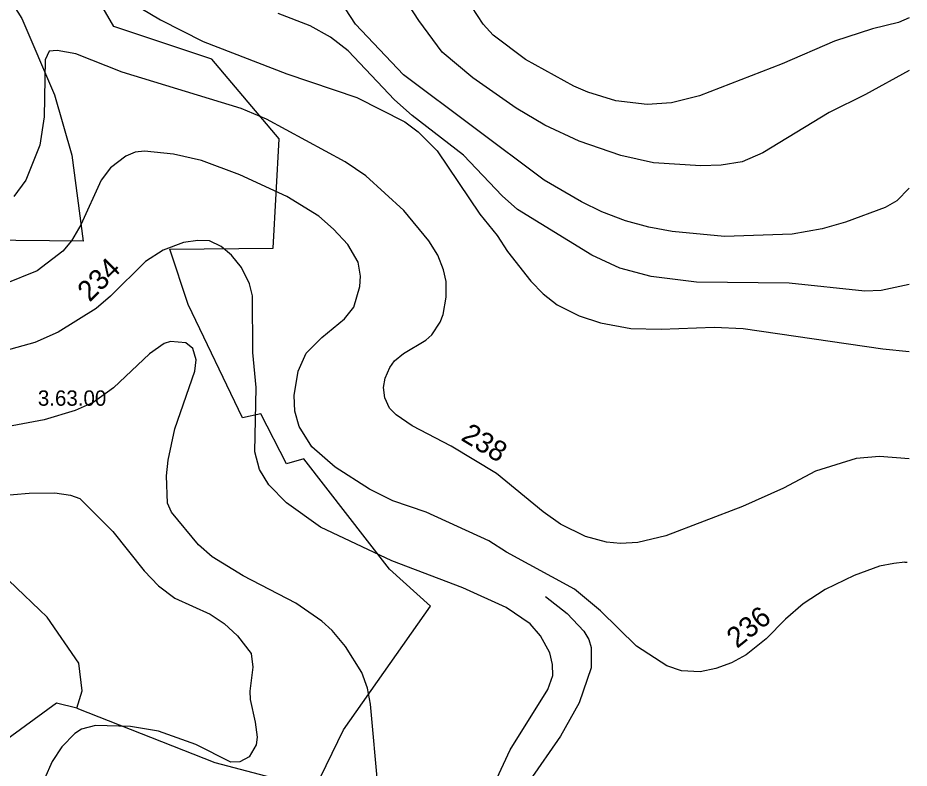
# Model space of a CAD drawing. Extents: x -662500 to -653478, y -1056827 to -1049993.
# Drawn here: x -659233.9 to -658797.7, y -1053226.8 to -1052859.8 of the extents above; entities that cross this region are included whole.
import ezdxf

# ---------------------------------------------------------------- set-up
doc = ezdxf.new("R2010")
doc.units = 0
doc.layers.add('Vrstva 24', color=7, linetype='Continuous')
doc.layers.add('Vrstva 7', color=7, linetype='Continuous')

msp = doc.modelspace()

# ---------------------------------------------------------------- linework, layer by layer
at = {"layer": 'Vrstva 24'}
for points in [[(-659254.5, -1052824.5), (-659232, -1052860), (-659216, -1052897.5), (-659207.5, -1052927), (-659202, -1052969), (-659251.5, -1052968.5)], [(-659205, -1053197.5), (-659137.5, -1053224), (-659088.5, -1053237), (-659074.5, -1053208), (-659032, -1053147.5), (-659052, -1053129.5), (-659094, -1053075.5), (-659102.5, -1053078), (-659115, -1053053.5), (-659124, -1053055.5), (-659150.5, -1053000), (-659159.5, -1052973), (-659109, -1052972.5), (-659106, -1052919), (-659139, -1052880), (-659187, -1052864), (-659206, -1052831), (-659248, -1052823)], [(-659205, -1053197.5), (-659202.5, -1053189), (-659204, -1053175.5), (-659219.5, -1053153), (-659242, -1053131.5), (-659292, -1053090), (-659334, -1053031.5), (-659353.19, -1053000), (-659366, -1052977.5), (-659374, -1052944)], [(-659205, -1053197.5), (-659215, -1053195), (-659248, -1053219), (-659247.5, -1053241.5), (-659244.5, -1053268.5), (-659251.5, -1053282), (-659251, -1053327), (-659256, -1053335), (-659251.5, -1053339.5), (-659244, -1053339.5)]]:
    msp.add_lwpolyline(points, dxfattribs=at)
at = {"layer": 'Vrstva 7'}
for p, q in [((-659037.72, -1052861.13), (-659067.05, -1052815)), ((-659202.88, -1052837.49), (-659164.15, -1052860.7)), ((-659068.61, -1052862.84), (-659073.6, -1052855.43)), ((-659006.25, -1052862.84), (-659011.81, -1052854.29)), ((-659164.15, -1052860.7), (-659143.22, -1052871.38)), ((-659090.83, -1052863.69), (-659106.49, -1052857.57)), ((-658797.74, -1052859.8), (-658802.93, -1052861.98)), ((-659080.86, -1052869.24), (-659090.83, -1052863.69)), ((-659045.27, -1052887.61), (-659068.61, -1052862.84)), ((-659026.19, -1052876.5), (-659037.72, -1052861.13)), ((-659001.27, -1052868.25), (-659006.25, -1052862.84)), ((-658802.93, -1052861.98), (-658815.75, -1052865.11)), ((-659072.32, -1052875.93), (-659080.86, -1052869.24)), ((-658985.46, -1052880.06), (-659001.27, -1052868.25)), ((-658815.75, -1052865.11), (-658834.26, -1052871.09)), ((-659143.22, -1052871.38), (-659102.22, -1052887.18)), ((-658834.26, -1052871.09), (-658859.89, -1052882.2)), ((-659218.54, -1052876.08), (-659220.54, -1052880.35)), ((-659214.7, -1052875.79), (-659218.54, -1052876.08)), ((-659205.59, -1052877.36), (-659214.7, -1052875.79)), ((-659182.81, -1052886.33), (-659205.59, -1052877.36)), ((-659049.54, -1052899.85), (-659072.32, -1052875.93)), ((-659011.24, -1052889.03), (-659026.19, -1052876.5)), ((-659220.54, -1052880.35), (-659220.96, -1052908.11)), ((-658961.83, -1052893.16), (-658985.46, -1052880.06)), ((-658859.89, -1052882.2), (-658900.32, -1052897.86)), ((-659124.71, -1052904.13), (-659182.81, -1052886.33)), ((-658797.74, -1052885.45), (-658819.16, -1052897.29)), ((-659102.22, -1052887.18), (-659068.05, -1052898.72)), ((-658976.35, -1052939.15), (-659045.27, -1052887.61)), ((-658990.02, -1052903.98), (-659011.24, -1052889.03)), ((-658954.99, -1052896.15), (-658961.83, -1052893.16)), ((-659068.05, -1052898.72), (-659044.55, -1052910.68)), ((-659040.99, -1052907.54), (-659049.54, -1052899.85)), ((-658941.33, -1052900.28), (-658954.99, -1052896.15)), ((-658900.32, -1052897.86), (-658913.99, -1052901.28)), ((-658819.16, -1052897.29), (-658836.82, -1052906.12)), ((-659112.18, -1052909.39), (-659124.71, -1052904.13)), ((-658976.07, -1052912.24), (-658990.02, -1052903.98)), ((-658925.95, -1052902.13), (-658941.33, -1052900.28)), ((-658913.99, -1052901.28), (-658925.95, -1052902.13)), ((-659220.96, -1052908.11), (-659223.1, -1052922.07)), ((-659015.79, -1052926.91), (-659040.99, -1052907.54)), ((-658836.82, -1052906.12), (-658869.28, -1052925.77)), ((-659073.74, -1052930.18), (-659112.18, -1052909.39)), ((-659044.55, -1052910.68), (-659038, -1052915.52)), ((-658959.27, -1052920.07), (-658976.07, -1052912.24)), ((-659038, -1052915.52), (-659028.75, -1052924.77)), ((-658938.76, -1052927.05), (-658959.27, -1052920.07)), ((-659223.1, -1052922.07), (-659230.08, -1052939.15)), ((-659176.54, -1052925.48), (-659181.1, -1052927.48)), ((-659171.98, -1052924.91), (-659176.54, -1052925.48)), ((-659157.75, -1052926.48), (-659171.98, -1052924.91)), ((-659028.75, -1052924.77), (-659007.82, -1052955.81)), ((-658869.28, -1052925.77), (-658879.53, -1052930.18)), ((-659181.1, -1052927.48), (-659188.64, -1052933.17)), ((-659144.08, -1052929.61), (-659157.75, -1052926.48)), ((-659125.28, -1052936.59), (-659144.08, -1052929.61)), ((-659063.63, -1052937.02), (-659073.74, -1052930.18)), ((-658996.85, -1052946.84), (-659015.79, -1052926.91)), ((-658922.82, -1052930.75), (-658938.76, -1052927.05)), ((-658879.53, -1052930.18), (-658889.79, -1052931.89)), ((-659188.64, -1052933.17), (-659193.06, -1052939.15)), ((-658899.75, -1052932.18), (-658922.82, -1052930.75)), ((-658889.79, -1052931.89), (-658899.75, -1052932.18)), ((-659230.08, -1052939.15), (-659235.91, -1052947.12)), ((-659193.06, -1052939.15), (-659203.02, -1052961.08)), ((-659102.22, -1052947.12), (-659125.28, -1052936.59)), ((-659044.98, -1052953.96), (-659063.63, -1052937.02)), ((-658958.13, -1052949.83), (-658976.35, -1052939.15)), ((-658797.74, -1052943.05), (-658803.79, -1052949.26)), ((-659086.56, -1052956.81), (-659102.22, -1052947.12)), ((-658989.45, -1052953.53), (-658996.85, -1052946.84)), ((-658948.16, -1052954.67), (-658958.13, -1052949.83)), ((-658803.79, -1052949.26), (-658809.48, -1052952.53)), ((-659032.73, -1052968.77), (-659044.98, -1052953.96)), ((-659007.82, -1052955.81), (-658999.28, -1052966.2)), ((-658953, -1052975.89), (-658989.45, -1052953.53)), ((-658936.49, -1052959.08), (-658948.16, -1052954.67)), ((-658809.48, -1052952.53), (-658828.85, -1052959.65)), ((-659079.44, -1052963.07), (-659086.56, -1052956.81)), ((-658925.1, -1052962.22), (-658936.49, -1052959.08)), ((-658828.85, -1052959.65), (-658840.24, -1052962.93)), ((-659203.02, -1052961.08), (-659207.58, -1052968.91)), ((-659072.46, -1052970.62), (-659079.44, -1052963.07)), ((-658913.7, -1052964.21), (-658925.1, -1052962.22)), ((-658888.08, -1052966.77), (-658913.7, -1052964.21)), ((-658840.24, -1052962.93), (-658855.04, -1052965.63)), ((-659207.58, -1052968.91), (-659211.85, -1052973.89)), ((-659152.91, -1052969.62), (-659162.87, -1052973.47)), ((-659145.79, -1052968.62), (-659152.91, -1052969.62)), ((-659140.09, -1052968.91), (-659145.79, -1052968.62)), ((-659134.4, -1052971.61), (-659140.09, -1052968.91)), ((-659028.46, -1052975.89), (-659032.73, -1052968.77)), ((-658999.28, -1052966.2), (-658994.29, -1052974.03)), ((-658855.04, -1052965.63), (-658888.08, -1052966.77)), ((-659211.85, -1052973.89), (-659224.38, -1052983.57)), ((-659162.87, -1052973.47), (-659171.41, -1052979.02)), ((-659129.41, -1052975.89), (-659134.4, -1052971.61)), ((-659067.33, -1052979.3), (-659072.46, -1052970.62)), ((-658994.29, -1052974.03), (-658982.9, -1052988.56)), ((-659124.43, -1052981.87), (-659129.41, -1052975.89)), ((-659025.62, -1052983.01), (-659028.46, -1052975.89)), ((-658939.33, -1052982.15), (-658953, -1052975.89)), ((-659171.41, -1052979.02), (-659188.5, -1052995.96)), ((-659120.58, -1052989.84), (-659124.43, -1052981.87)), ((-659066.2, -1052986.14), (-659067.33, -1052979.3)), ((-658923.96, -1052986.28), (-658939.33, -1052982.15)), ((-659224.38, -1052983.57), (-659240.61, -1052989.98)), ((-659066.48, -1052991.26), (-659066.2, -1052986.14)), ((-659024.33, -1052988.7), (-659025.62, -1052983.01)), ((-658901.74, -1052989.13), (-658923.96, -1052986.28)), ((-659119.16, -1052995.82), (-659120.58, -1052989.84)), ((-659069.47, -1053001.23), (-659066.48, -1052991.26)), ((-659024.33, -1052996.39), (-659024.33, -1052988.7)), ((-658982.9, -1052988.56), (-658976.78, -1052994.82)), ((-658856.47, -1052989.55), (-658901.74, -1052989.13)), ((-658819.45, -1052993.4), (-658856.47, -1052989.55)), ((-658797.81, -1052990.27), (-658811.48, -1052993.11)), ((-658797.74, -1052990.24), (-658797.81, -1052990.27)), ((-659118.88, -1053023.44), (-659119.16, -1052995.82)), ((-658976.78, -1052994.82), (-658969.95, -1053000.09)), ((-658811.48, -1052993.11), (-658819.45, -1052993.4)), ((-659188.5, -1052995.96), (-659195.62, -1053001.94)), ((-659025.76, -1053004.93), (-659024.33, -1052996.39)), ((-658969.95, -1053000.09), (-658959.27, -1053005.5)), ((-659195.62, -1053001.94), (-659214.13, -1053013.47)), ((-659074.03, -1053007.07), (-659069.47, -1053001.23)), ((-659085.13, -1053016.18), (-659074.03, -1053007.07)), ((-659031.31, -1053014.9), (-659027.18, -1053008.63)), ((-659027.18, -1053008.63), (-659025.76, -1053004.93)), ((-658959.27, -1053005.5), (-658948.73, -1053008.92)), ((-658948.73, -1053008.92), (-658933.92, -1053011.77)), ((-658933.92, -1053011.77), (-658919.12, -1053012.05)), ((-658919.12, -1053012.05), (-658893.2, -1053011.05)), ((-658893.2, -1053011.05), (-658878.96, -1053011.77)), ((-658878.96, -1053011.77), (-658810.62, -1053021.73)), ((-659214.13, -1053013.47), (-659225.52, -1053018.6)), ((-659092.82, -1053023.73), (-659085.13, -1053016.18)), ((-659045.27, -1053024.01), (-659034.3, -1053017.46)), ((-659034.3, -1053017.46), (-659031.31, -1053014.9)), ((-659225.52, -1053018.6), (-659240.33, -1053022.59)), ((-659162.3, -1053019.03), (-659169.56, -1053024.15)), ((-659159.17, -1053018.03), (-659162.3, -1053019.03)), ((-659151.77, -1053018.74), (-659159.17, -1053018.03)), ((-659148.35, -1053021.59), (-659151.77, -1053018.74)), ((-659146.64, -1053027.14), (-659148.35, -1053021.59)), ((-658810.62, -1053021.73), (-658797.74, -1053022.91)), ((-659169.56, -1053024.15), (-659187.08, -1053040.81)), ((-659117.31, -1053040.53), (-659118.88, -1053023.44)), ((-659096.81, -1053032.55), (-659092.82, -1053023.73)), ((-659049.54, -1053027.57), (-659045.27, -1053024.01)), ((-659147.35, -1053032.55), (-659146.64, -1053027.14)), ((-659051.96, -1053030.84), (-659049.54, -1053027.57)), ((-659157.03, -1053060.75), (-659147.35, -1053032.55)), ((-659098.66, -1053044.51), (-659096.81, -1053032.55)), ((-659054.09, -1053035.97), (-659051.96, -1053030.84)), ((-659054.95, -1053040.53), (-659054.09, -1053035.97)), ((-659187.08, -1053040.81), (-659197.04, -1053047.93)), ((-659118.02, -1053072.14), (-659117.31, -1053040.53)), ((-659054.38, -1053045.65), (-659054.95, -1053040.53)), ((-659197.04, -1053047.93), (-659205.87, -1053051.92)), ((-659098.37, -1053052.2), (-659098.66, -1053044.51)), ((-659052.1, -1053050.64), (-659054.38, -1053045.65)), ((-659205.87, -1053051.92), (-659220.96, -1053056.47)), ((-659096.24, -1053059.61), (-659098.37, -1053052.2)), ((-659048.82, -1053053.91), (-659052.1, -1053050.64)), ((-659220.96, -1053056.47), (-659236.62, -1053059.32)), ((-659040.99, -1053059.32), (-659048.82, -1053053.91)), ((-659160.31, -1053076.12), (-659157.03, -1053060.75)), ((-659089.97, -1053069.57), (-659096.24, -1053059.61)), ((-659021.91, -1053069.29), (-659040.99, -1053059.32)), ((-659078.58, -1053079.54), (-659089.97, -1053069.57)), ((-658999.7, -1053082.67), (-659021.91, -1053069.29)), ((-659115.6, -1053080.68), (-659118.02, -1053072.14)), ((-658812.33, -1053074.41), (-658823.72, -1053075.41)), ((-658797.74, -1053075.52), (-658812.33, -1053074.41)), ((-659161.16, -1053083.81), (-659160.31, -1053076.12)), ((-658823.72, -1053075.41), (-658843.65, -1053081.53)), ((-659111.04, -1053088.22), (-659115.6, -1053080.68)), ((-659061.78, -1053090.36), (-659078.58, -1053079.54)), ((-658976.92, -1053101.47), (-658999.7, -1053082.67)), ((-658843.65, -1053081.53), (-658859.32, -1053089.79)), ((-659160.74, -1053097.2), (-659161.16, -1053083.81)), ((-659102.5, -1053097.05), (-659111.04, -1053088.22)), ((-659050.39, -1053096.05), (-659061.78, -1053090.36)), ((-658859.32, -1053089.79), (-658879.25, -1053098.9)), ((-659259.69, -1053094.92), (-659228.37, -1053092.35)), ((-659228.37, -1053092.35), (-659215.84, -1053092.21)), ((-659215.84, -1053092.21), (-659208.15, -1053093.35)), ((-659208.15, -1053093.35), (-659203.59, -1053094.92)), ((-659203.59, -1053094.92), (-659187.5, -1053111.01)), ((-659034.02, -1053101.61), (-659050.39, -1053096.05)), ((-659158.74, -1053101.61), (-659160.74, -1053097.2)), ((-659085.84, -1053108.87), (-659102.5, -1053097.05)), ((-658879.25, -1053098.9), (-658916.84, -1053113.14)), ((-659145.5, -1053117.55), (-659158.74, -1053101.61)), ((-659003.39, -1053115.57), (-659034.02, -1053101.61)), ((-658968.38, -1053107.45), (-658976.92, -1053101.47)), ((-659050.96, -1053125.39), (-659085.84, -1053108.87)), ((-658956.14, -1053113.43), (-658968.38, -1053107.45)), ((-659187.5, -1053111.01), (-659172.13, -1053130.37)), ((-658945.88, -1053116.27), (-658956.14, -1053113.43)), ((-658916.84, -1053113.14), (-658930.51, -1053116.42)), ((-659138.81, -1053123.39), (-659145.5, -1053117.55)), ((-658994.86, -1053121.11), (-659003.39, -1053115.57)), ((-658939.05, -1053116.84), (-658945.88, -1053116.27)), ((-658930.51, -1053116.42), (-658939.05, -1053116.84)), ((-658961.55, -1053139.2), (-658994.86, -1053121.11)), ((-659123.57, -1053132.79), (-659138.81, -1053123.39)), ((-659016.22, -1053138.63), (-659050.96, -1053125.39)), ((-658805.17, -1053126.73), (-658812.33, -1053127.95)), ((-658799.85, -1053126.11), (-658805.17, -1053126.73)), ((-658799.85, -1053126.11), (-658798.72, -1053126.1)), ((-659172.13, -1053130.37), (-659165.15, -1053137.63)), ((-658812.33, -1053127.95), (-658824.72, -1053132.5)), ((-659097.95, -1053146.17), (-659123.57, -1053132.79)), ((-658824.72, -1053132.5), (-658838.81, -1053139.48)), ((-659165.15, -1053137.63), (-659157.03, -1053143.61)), ((-658995, -1053148.31), (-659016.22, -1053138.63)), ((-658948.73, -1053149.88), (-658961.55, -1053139.2)), ((-658838.81, -1053139.48), (-658849.63, -1053146.46)), ((-659157.03, -1053143.61), (-659139.81, -1053151.44)), ((-658975.78, -1053142.9), (-658965.1, -1053151.16)), ((-659085.13, -1053154.86), (-659097.95, -1053146.17)), ((-658983.19, -1053156.28), (-658995, -1053148.31)), ((-658849.63, -1053146.46), (-658858.32, -1053153.86)), ((-659139.81, -1053151.44), (-659132.97, -1053156)), ((-658965.1, -1053151.16), (-658956.99, -1053159.84)), ((-658931.22, -1053167.1), (-658948.73, -1053149.88)), ((-659132.97, -1053156), (-659126.42, -1053162.12)), ((-659080.15, -1053159.42), (-659085.13, -1053154.86)), ((-658978.2, -1053162.12), (-658983.19, -1053156.28)), ((-658858.32, -1053153.86), (-658867.72, -1053163.54)), ((-659073.6, -1053167.25), (-659080.15, -1053159.42)), ((-658956.99, -1053159.84), (-658954.57, -1053163.83)), ((-659126.42, -1053162.12), (-659119.73, -1053170.8)), ((-658973.65, -1053170.38), (-658978.2, -1053162.12)), ((-658954.57, -1053163.83), (-658953.29, -1053167.81)), ((-658867.72, -1053163.54), (-658877.54, -1053171.38)), ((-659065.62, -1053180.06), (-659073.6, -1053167.25)), ((-658972.22, -1053176.07), (-658973.65, -1053170.38)), ((-658953.29, -1053167.81), (-658953.29, -1053177.78)), ((-658916.27, -1053176.78), (-658931.22, -1053167.1)), ((-659119.73, -1053170.8), (-659118.88, -1053177.5)), ((-658877.54, -1053171.38), (-658884.66, -1053175.22)), ((-659118.88, -1053177.5), (-659120.44, -1053189.17)), ((-658972.08, -1053181.48), (-658972.22, -1053176.07)), ((-658953.29, -1053177.78), (-658959.27, -1053194.87)), ((-658909.11, -1053179.17), (-658916.27, -1053176.78)), ((-658892.35, -1053178.07), (-658900.04, -1053179.77)), ((-658884.66, -1053175.22), (-658892.35, -1053178.07)), ((-659062.78, -1053187.75), (-659065.62, -1053180.06)), ((-658974.64, -1053188.32), (-658972.08, -1053181.48)), ((-658900.04, -1053179.77), (-658909.11, -1053179.17)), ((-659061.35, -1053195.44), (-659062.78, -1053187.75)), ((-659120.44, -1053189.17), (-659120.3, -1053193.16)), ((-658993.01, -1053217.93), (-658974.64, -1053188.32)), ((-659120.3, -1053193.16), (-659117.74, -1053204.27)), ((-659054.8, -1053267.2), (-659061.35, -1053195.44)), ((-658959.27, -1053194.87), (-658968.38, -1053211.1)), ((-659117.74, -1053204.27), (-659116.88, -1053211.67)), ((-659202.74, -1053207.68), (-659206.01, -1053209.82)), ((-659195.9, -1053205.97), (-659202.74, -1053207.68)), ((-659178.82, -1053206.4), (-659195.9, -1053205.97)), ((-659165.15, -1053208.68), (-659178.82, -1053206.4)), ((-659146.78, -1053215.23), (-659165.15, -1053208.68)), ((-659206.01, -1053209.82), (-659212.42, -1053216.37)), ((-659116.88, -1053211.67), (-659117.31, -1053215.37)), ((-658968.38, -1053211.1), (-658983.61, -1053233.03)), ((-659212.42, -1053216.37), (-659217.12, -1053223.49)), ((-659129.7, -1053223.91), (-659146.78, -1053215.23)), ((-659117.31, -1053215.37), (-659120.73, -1053221.21)), ((-658999.56, -1053231.89), (-658993.01, -1053217.93)), ((-659120.73, -1053221.21), (-659125.28, -1053223.77)), ((-659217.12, -1053223.49), (-659220.82, -1053232.03)), ((-659125.28, -1053223.77), (-659129.7, -1053223.91))]:
    msp.add_line(p, q, dxfattribs=at)

# ---------------------------------------------------------------- texts
at = {"layer": 'Vrstva 24'}
msp.add_text('3.63.00', height=7.5, dxfattribs=at).set_placement((-659224.1, -1053049.53))
at = {"layer": 'Vrstva 7'}
for s, rotation, p in [('234', 44.7609, (-659198.76, -1052999.09)), ('238', 328.9275, (-659017.57, -1053066.07)), ('236', 38.5594, (-658881.99, -1053168.53))]:
    msp.add_text(s, height=10, rotation=rotation, dxfattribs=at).set_placement(p)

doc.saveas('drawing.dxf')
